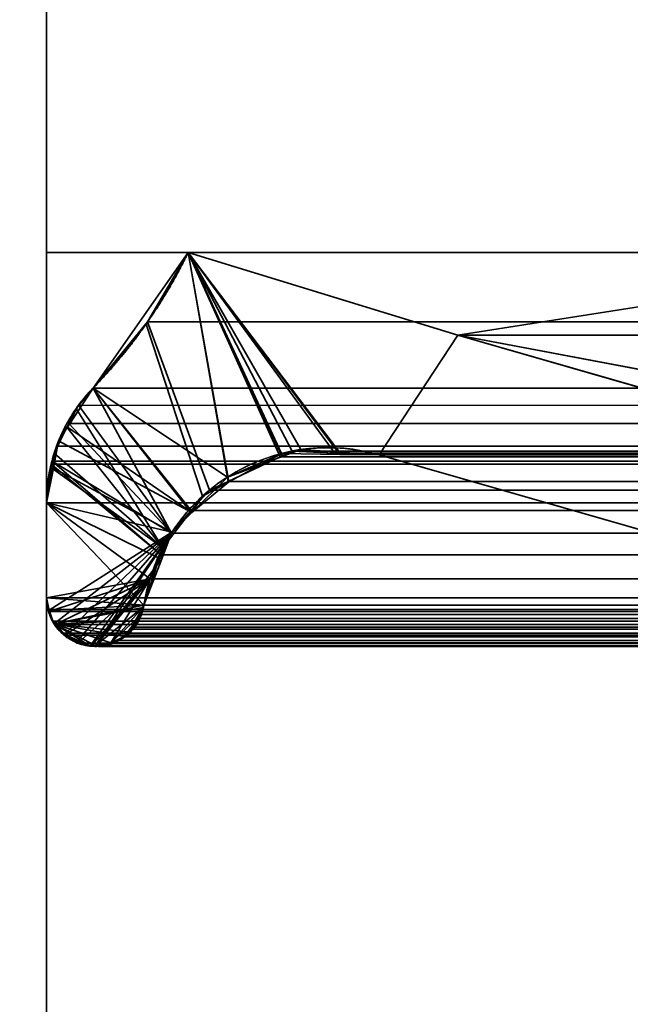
# Model space of a CAD drawing. Header units: millimetres. Extents: x -490 to 6690, y -115 to 132.
# Tile 688 of 1031: x 4036.89 to 4039.49, y 0.79 to 4.99. Entities that reach past the tile are written whole.
import ezdxf

# ---------------------------------------------------------------- set-up
doc = ezdxf.new("R2010")
doc.units = ezdxf.units.MM
doc.layers.add('152', color=7, linetype='Continuous', true_color=0xffffff)

# ---------------------------------------------------------------- blocks, each defined once
blk = doc.blocks.new('UG_SURFACE_260')
at = {"layer": '152', "color": 7, "linetype": 'Continuous', "lineweight": 35}
for points in [[(4036.7498, -22, -8), (4036.7498, 16, -8), (4037.0002, 16, -8), (4037.0002, -22, -8)], [(4037.0002, -22, 2020), (4037.0002, 16, 2020), (4036.7498, 16, 2020.2501), (4036.7498, -22, 2020.2501)], [(4037.0002, 16, 2020), (4037.0002, -22, 2020), (4037.0002, -22, -8), (4037.0002, 16, -8)]]:
    blk.add_3dface(points, dxfattribs=at)
blk = doc.blocks.new('UG_SURFACE_264')
at = {"layer": '152', "color": 14, "linetype": 'Continuous', "lineweight": 35}
for points in [[(4967.2999, -10, 2024.3001), (4967.2999, 19, 2024.3001), (4032.7001, 19, 2024.3001), (4032.7001, -10, 2024.3001)], [(4963.2502, 16.25, 2020.2501), (4963.2502, -22, 2020.2501), (4036.7498, -22, 2020.2501), (4036.7498, 16.25, 2020.2501)]]:
    blk.add_3dface(points, dxfattribs=at)
blk = doc.blocks.new('UG_SURFACE_265')
at = {"layer": '152', "color": 7, "linetype": 'Continuous', "lineweight": 35}
for points in [[(4036.7498, 16, 2020.2501), (4036.7498, -22, 2020.2501), (4963.2502, -22, 2020.2501), (4963.2502, 16, 2020.2501)], [(4036.7498, -22, 2020.2501), (4036.7498, 16, 2020.2501), (4037.0002, 16, 2020), (4037.0002, -22, 2020)], [(4962.9998, 16, 2020), (4962.9998, -22, 2020), (4037.0002, -22, 2020), (4037.0002, 16, 2020)]]:
    blk.add_3dface(points, dxfattribs=at)
blk = doc.blocks.new('UG_SURFACE_272')
at = {"layer": '152', "color": 46, "linetype": 'Continuous', "lineweight": 35}
for points in [[(4037.4241, 3.6946, 2019.5761), (4037.6034, 4, -8), (4037.1981, 3.4215, -8)], [(4037.1981, 3.4215, -8), (4037.6034, 4, -8), (4037.7717, 3.0426, -8)], [(4037.4241, 3.6946, 2019.5761), (4037.6034, 4, 2019.3963), (4037.6034, 4, -8)], [(4037.6034, 4, 2019.3963), (4037.4241, 3.6946, 2019.5761), (4037.6644, 2.9606, 2019.3355), (4037.7774, 3.0214, 2019.2227)], [(4037.6034, 4, 2019.3963), (4040.9999, 4, 2016), (4040.9999, 4, -8), (4037.6034, 4, -8)], [(4037.6034, 4, -8), (4038.753, 3.6468, -8), (4038.4178, 3.1368, -8), (4038.2495, 3.1481, -8)], [(4037.6034, 4, -8), (4038.0845, 3.1592, -8), (4038.0049, 3.1295, -8)], [(4038.2495, 3.1481, -8), (4038.0845, 3.1592, -8), (4037.6034, 4, -8)], [(4038.0049, 3.1295, -8), (4037.7717, 3.0426, -8), (4037.6034, 4, -8)], [(4038.753, 3.6468, -8), (4037.6034, 4, -8), (4040.9999, 4, -8)], [(4037.6034, 4, 2019.3963), (4038.0015, 3.1426, 2018.9984), (4038.2504, 3.1391, 2018.7497)], [(4038.2504, 3.1391, 2018.7497), (4038.4178, 3.1368, 2018.5823), (4038.753, 3.6468, 2018.2469), (4037.6034, 4, 2019.3963)], [(4037.7774, 3.0214, 2019.2227), (4038.0001, 3.1419, 2018.9996), (4037.6034, 4, 2019.3963)], [(4038.0001, 3.1419, 2018.9996), (4038.0015, 3.1426, 2018.9984), (4037.6034, 4, 2019.3963)], [(4040.9999, 4, 2016), (4037.6034, 4, 2019.3963), (4038.753, 3.6468, 2018.2469)], [(4040.9999, 4, -8), (4044.0707, 3.15, -8), (4041.3918, 3.15, -8), (4038.753, 3.6468, -8)], [(4038.753, 3.6468, 2018.2469), (4041.3918, 3.15, 2015.6081), (4044.0707, 3.15, 2012.9292), (4040.9999, 4, 2016)], [(4037.1981, 3.4215, -8), (4037.1981, 3.4215, 2019.8019), (4037.4241, 3.6946, 2019.5761)], [(4037.6139, 2.8944, 2019.3863), (4037.6644, 2.9606, 2019.3355), (4037.4241, 3.6946, 2019.5761), (4037.1981, 3.4215, 2019.8019)], [(4042.6483, 1.9237, -8), (4038.4178, 3.1368, -8), (4038.753, 3.6468, -8), (4042.809, 2.4839, -8)], [(4042.809, 2.4839, 2014.1912), (4038.753, 3.6468, 2018.2469), (4038.4178, 3.1368, 2018.5823), (4042.6483, 1.9237, 2014.3518)], [(4038.753, 3.6468, -8), (4041.3918, 3.15, -8), (4041.3918, 3.15, 2015.6081), (4038.753, 3.6468, 2018.2469)], [(4042.809, 2.4839, -8), (4038.753, 3.6468, -8), (4038.753, 3.6468, 2018.2469), (4042.809, 2.4839, 2014.1912)], [(4037.0893, 3.2551, -8), (4037.1265, 3.3349, 2019.8734), (4037.1981, 3.4215, 2019.8019)], [(4037.1981, 3.4215, 2019.8019), (4037.1981, 3.4215, -8), (4037.0893, 3.2551, -8)], [(4037.7717, 3.0426, -8), (4037.6196, 2.8917, -8), (4037.0893, 3.2551, -8), (4037.1981, 3.4215, -8)], [(4037.4951, 2.7402, 2019.505), (4037.6139, 2.8944, 2019.3863), (4037.1981, 3.4215, 2019.8019), (4037.1265, 3.3349, 2019.8734)], [(4037.0893, 3.2551, -8), (4037.087, 3.2547, 2019.913), (4037.1265, 3.3349, 2019.8734)], [(4037.1265, 3.3349, 2019.8734), (4037.087, 3.2547, 2019.913), (4037.4951, 2.7402, 2019.505)], [(4037.0512, 3.1966, -8), (4037.0326, 3.1439, 2019.9676), (4037.087, 3.2547, 2019.913)], [(4037.087, 3.2547, 2019.913), (4037.0326, 3.1439, 2019.9676), (4037.4951, 2.7402, 2019.505)], [(4037.087, 3.2547, 2019.913), (4037.0893, 3.2551, -8), (4037.0512, 3.1966, -8)], [(4037.0512, 3.1966, -8), (4037.0893, 3.2551, -8), (4037.6196, 2.8917, -8)], [(4037.0326, 3.1439, 2019.9676), (4037.0512, 3.1966, -8), (4037.0288, 3.08, -8)], [(4037.6196, 2.8917, -8), (4037.5342, 2.8076, -8), (4037.0288, 3.08, -8), (4037.0512, 3.1966, -8)], [(4038.0049, 3.1295, -8), (4038.0845, 3.1592, -8), (4038.0015, 3.1426, 2018.9984)], [(4038.2504, 3.1391, 2018.7497), (4038.0015, 3.1426, 2018.9984), (4038.0845, 3.1592, -8)], [(4038.0845, 3.1592, -8), (4038.2495, 3.1481, -8), (4038.2504, 3.1391, 2018.7497)], [(4037.0288, 3.08, -8), (4037.0226, 3.0804, 2019.9773), (4037.0326, 3.1439, 2019.9676)], [(4037.4951, 2.7402, 2019.505), (4037.0326, 3.1439, 2019.9676), (4037.0226, 3.0804, 2019.9773)], [(4037.7717, 3.0426, -8), (4038.0049, 3.1295, -8), (4038.0001, 3.1419, 2018.9996)], [(4038.0001, 3.1419, 2018.9996), (4037.7774, 3.0214, 2019.2227), (4037.7717, 3.0426, -8)], [(4038.0015, 3.1426, 2018.9984), (4038.0001, 3.1419, 2018.9996), (4038.0049, 3.1295, -8)], [(4038.2495, 3.1481, -8), (4038.4178, 3.1368, -8), (4038.4178, 3.1368, 2018.5823)], [(4038.4178, 3.1368, 2018.5823), (4038.2504, 3.1391, 2018.7497), (4038.2495, 3.1481, -8)], [(4038.4178, 3.1368, -8), (4042.6483, 1.9237, -8), (4042.6483, 1.9237, 2014.3518), (4038.4178, 3.1368, 2018.5823)], [(4037.0002, 2.933, -8), (4037.0002, 2.933, 2020), (4037.0226, 3.0804, 2019.9773)], [(4037.0226, 3.0804, 2019.9773), (4037.0288, 3.08, -8), (4037.0002, 2.933, -8)], [(4037.0226, 3.0804, 2019.9773), (4037.0002, 2.933, 2020), (4037.4804, 2.6958, 2019.5196), (4037.4951, 2.7402, 2019.505)], [(4037.0002, 2.933, -8), (4037.0288, 3.08, -8), (4037.5342, 2.8076, -8)], [(4037.6196, 2.8917, -8), (4037.7717, 3.0426, -8), (4037.7774, 3.0214, 2019.2227)], [(4037.7774, 3.0214, 2019.2227), (4037.6644, 2.9606, 2019.3355), (4037.6196, 2.8917, -8)], [(4037.6644, 2.9606, 2019.3355), (4037.6139, 2.8944, 2019.3863), (4037.6196, 2.8917, -8)], [(4037.0002, 2.933, -8), (4037.0002, 2.5278, -8), (4037.0002, 2.5278, 2020), (4037.0002, 2.933, 2020)], [(4037.5342, 2.8076, -8), (4037.0116, 2.4742, -8), (4037.0002, 2.5278, -8), (4037.0002, 2.933, -8)], [(4037.415, 2.4958, 2019.5851), (4037.0002, 2.933, 2020), (4037.0002, 2.5278, 2020)], [(4037.0002, 2.933, 2020), (4037.415, 2.4958, 2019.5851), (4037.4804, 2.6958, 2019.5196)], [(4037.6139, 2.8944, 2019.3863), (4037.4951, 2.7402, 2019.505), (4037.5342, 2.8076, -8)], [(4037.5342, 2.8076, -8), (4037.6196, 2.8917, -8), (4037.6139, 2.8944, 2019.3863)], [(4037.5342, 2.8076, -8), (4037.0355, 2.4189, -8), (4037.0188, 2.4414, -8), (4037.0116, 2.4742, -8)], [(4037.5342, 2.8076, -8), (4037.0731, 2.3696, -8), (4037.0717, 2.3705, -8), (4037.0355, 2.4189, -8)], [(4037.128, 2.3393, -8), (4037.0731, 2.3696, -8), (4037.5342, 2.8076, -8)], [(4037.5342, 2.8076, -8), (4037.1881, 2.3248, -8), (4037.149, 2.3278, -8), (4037.128, 2.3393, -8)], [(4037.5342, 2.8076, -8), (4037.2076, 2.3233, -8), (4037.1881, 2.3248, -8)], [(4037.2076, 2.3233, -8), (4037.5342, 2.8076, -8), (4037.4908, 2.6934, -8)], [(4037.4908, 2.6934, -8), (4037.5342, 2.8076, -8), (4037.4951, 2.7402, 2019.505)], [(4037.4951, 2.7402, 2019.505), (4037.4804, 2.6958, 2019.5196), (4037.4908, 2.6934, -8)], [(4037.2076, 2.3233, -8), (4037.4908, 2.6934, -8), (4037.415, 2.4958, -8), (4037.4107, 2.4854, -8)], [(4037.415, 2.4958, -8), (4037.4908, 2.6934, -8), (4037.4804, 2.6958, 2019.5196)], [(4037.4804, 2.6958, 2019.5196), (4037.415, 2.4958, 2019.5851), (4037.415, 2.4958, -8)], [(4037.0002, 2.5278, -8), (4037.0116, 2.4742, -8), (4037.0083, 2.474, 2019.9919)], [(4037.0083, 2.474, 2019.9919), (4037.0054, 2.4808, 2019.9947), (4037.0002, 2.5278, -8)], [(4037.0054, 2.4808, 2019.9947), (4037.0002, 2.5278, 2020), (4037.0002, 2.5278, -8)], [(4037.0002, 2.5278, 2020), (4037.0054, 2.4808, 2019.9947), (4037.0083, 2.474, 2019.9919), (4037.415, 2.4958, 2019.5851)], [(4037.415, 2.4958, 2019.5851), (4037.0083, 2.474, 2019.9919), (4037.0302, 2.4196, 2019.9697), (4037.0326, 2.4171, 2019.9676)], [(4037.4117, 2.4855, 2019.5885), (4037.415, 2.4958, 2019.5851), (4037.0326, 2.4171, 2019.9676)], [(4037.3936, 2.4312, 2019.6064), (4037.394, 2.432, 2019.6059), (4037.4117, 2.4855, 2019.5885), (4037.0326, 2.4171, 2019.9676)], [(4037.2725, 2.334, -8), (4037.2372, 2.321, -8), (4037.2076, 2.3233, -8), (4037.4107, 2.4854, -8)], [(4037.3526, 2.383, -8), (4037.3302, 2.3613, -8), (4037.2725, 2.334, -8), (4037.4107, 2.4854, -8)], [(4037.4107, 2.4854, -8), (4037.3907, 2.4323, -8), (4037.3831, 2.4133, -8), (4037.3526, 2.383, -8)], [(4037.3907, 2.4323, -8), (4037.4107, 2.4854, -8), (4037.4117, 2.4855, 2019.5885)], [(4037.4117, 2.4855, 2019.5885), (4037.394, 2.432, 2019.6059), (4037.3907, 2.4323, -8)], [(4037.4107, 2.4854, -8), (4037.415, 2.4958, -8), (4037.415, 2.4958, 2019.5851)], [(4037.415, 2.4958, 2019.5851), (4037.4117, 2.4855, 2019.5885), (4037.4107, 2.4854, -8)], [(4037.0302, 2.4196, 2019.9697), (4037.0083, 2.474, 2019.9919), (4037.0116, 2.4742, -8)], [(4037.0116, 2.4742, -8), (4037.0188, 2.4414, -8), (4037.0302, 2.4196, 2019.9697)], [(4037.0188, 2.4414, -8), (4037.0355, 2.4189, -8), (4037.0326, 2.4171, 2019.9676)], [(4037.0326, 2.4171, 2019.9676), (4037.0302, 2.4196, 2019.9697), (4037.0188, 2.4414, -8)], [(4037.0326, 2.4171, 2019.9676), (4037.3549, 2.3805, 2019.645), (4037.3936, 2.4312, 2019.6064)], [(4037.0746, 2.3719, 2019.9256), (4037.0326, 2.4171, 2019.9676), (4037.0355, 2.4189, -8)], [(4037.0326, 2.4171, 2019.9676), (4037.1876, 2.3212, 2019.8123), (4037.2071, 2.3243, 2019.793)], [(4037.0326, 2.4171, 2019.9676), (4037.3311, 2.3618, 2019.6686), (4037.3507, 2.3749, 2019.6493), (4037.3549, 2.3805, 2019.645)], [(4037.2071, 2.3243, 2019.793), (4037.2739, 2.3348, 2019.7263), (4037.0326, 2.4171, 2019.9676)], [(4037.2739, 2.3348, 2019.7263), (4037.2963, 2.3384, 2019.7036), (4037.3311, 2.3618, 2019.6686), (4037.0326, 2.4171, 2019.9676)], [(4037.1876, 2.3212, 2019.8123), (4037.0326, 2.4171, 2019.9676), (4037.0746, 2.3719, 2019.9256)], [(4037.0355, 2.4189, -8), (4037.0717, 2.3705, -8), (4037.0746, 2.3719, 2019.9256)], [(4037.3526, 2.383, -8), (4037.3831, 2.4133, -8), (4037.3936, 2.4312, 2019.6064)], [(4037.3936, 2.4312, 2019.6064), (4037.3549, 2.3805, 2019.645), (4037.3526, 2.383, -8)], [(4037.3831, 2.4133, -8), (4037.3907, 2.4323, -8), (4037.3936, 2.4312, 2019.6064)], [(4037.394, 2.432, 2019.6059), (4037.3936, 2.4312, 2019.6064), (4037.3907, 2.4323, -8)], [(4037.0717, 2.3705, -8), (4037.0731, 2.3696, -8), (4037.0746, 2.3719, 2019.9256)], [(4037.087, 2.3581, 2019.913), (4037.0746, 2.3719, 2019.9256), (4037.0731, 2.3696, -8)], [(4037.0731, 2.3696, -8), (4037.128, 2.3393, -8), (4037.1275, 2.3424, 2019.8724)], [(4037.1275, 2.3424, 2019.8724), (4037.087, 2.3581, 2019.913), (4037.0731, 2.3696, -8)], [(4037.0746, 2.3719, 2019.9256), (4037.087, 2.3581, 2019.913), (4037.1275, 2.3424, 2019.8724)], [(4037.1275, 2.3424, 2019.8724), (4037.1838, 2.3206, 2019.8164), (4037.1876, 2.3212, 2019.8123), (4037.0746, 2.3719, 2019.9256)], [(4037.2725, 2.334, -8), (4037.3201, 2.3513, -8), (4037.3311, 2.3618, 2019.6686)], [(4037.3311, 2.3618, 2019.6686), (4037.2963, 2.3384, 2019.7036), (4037.2725, 2.334, -8)], [(4037.3302, 2.3613, -8), (4037.3201, 2.3513, -8), (4037.2725, 2.334, -8)], [(4037.3201, 2.3513, -8), (4037.3302, 2.3613, -8), (4037.3311, 2.3618, 2019.6686)], [(4037.3302, 2.3613, -8), (4037.3526, 2.383, -8), (4037.3549, 2.3805, 2019.645)], [(4037.3549, 2.3805, 2019.645), (4037.3507, 2.3749, 2019.6493), (4037.3302, 2.3613, -8)], [(4037.3507, 2.3749, 2019.6493), (4037.3311, 2.3618, 2019.6686), (4037.3302, 2.3613, -8)], [(4037.1275, 2.3424, 2019.8724), (4037.128, 2.3393, -8), (4037.149, 2.3278, -8)], [(4037.1838, 2.3206, 2019.8164), (4037.1275, 2.3424, 2019.8724), (4037.149, 2.3278, -8)], [(4037.149, 2.3278, -8), (4037.1881, 2.3248, -8), (4037.1876, 2.3212, 2019.8123)], [(4037.1876, 2.3212, 2019.8123), (4037.1838, 2.3206, 2019.8164), (4037.149, 2.3278, -8)], [(4037.2071, 2.3243, 2019.793), (4037.1876, 2.3212, 2019.8123), (4037.1881, 2.3248, -8)], [(4037.1881, 2.3248, -8), (4037.2076, 2.3233, -8), (4037.2071, 2.3243, 2019.793)], [(4037.2739, 2.3348, 2019.7263), (4037.2071, 2.3243, 2019.793), (4037.2372, 2.321, -8)], [(4037.2071, 2.3243, 2019.793), (4037.2076, 2.3233, -8), (4037.2372, 2.321, -8)], [(4037.2372, 2.321, -8), (4037.2725, 2.334, -8), (4037.2739, 2.3348, 2019.7263)], [(4037.2963, 2.3384, 2019.7036), (4037.2739, 2.3348, 2019.7263), (4037.2725, 2.334, -8)], [(4042.6621, 1.3457, -8), (4037.3831, -0.45, -8), (4037.3831, -0.45, 2019.6168), (4042.6621, 1.3457, 2014.3378)], [(4037.3831, -0.45, -8), (4042.6621, 1.3457, -8), (4038.4307, -0.5259, -8)], [(4042.6621, 1.3457, 2014.3378), (4037.3831, -0.45, 2019.6168), (4038.5032, -0.4967, 2018.4968), (4039.5751, -0.273, 2017.4251)], [(4038.4822, -0.5051, -8), (4038.4307, -0.5259, -8), (4042.6621, 1.3457, -8)], [(4042.6621, 1.3457, -8), (4038.5032, -0.4967, -8), (4038.4822, -0.5051, -8)], [(4042.6621, 1.3457, -8), (4043.1685, 0.9846, -8), (4038.5032, -0.4967, -8)], [(4040.6246, 0.0371, -8), (4038.5032, -0.4967, -8), (4043.1685, 0.9846, -8), (4043.0856, 0.935, -8)]]:
    blk.add_3dface(points, dxfattribs=at)
blk = doc.blocks.new('UG_SURFACE_273')
at = {"layer": '152', "color": 46, "linetype": 'Continuous', "lineweight": 35}
for points in [[(4962.594, 3.6691, 2019.5942), (4037.6034, 4, 2019.3963), (4037.4303, 3.7039, 2019.5696)], [(4037.7741, 3.0239, 2019.2258), (4037.694, 2.986, 2019.3059), (4037.4303, 3.7039, 2019.5696), (4037.6034, 4, 2019.3963)], [(4962.594, 3.6691, 2019.5942), (4962.3966, 4, 2019.3963), (4037.6034, 4, 2019.3963)], [(4962.3966, 4, 2019.3963), (4959.0001, 4, 2016), (4040.9999, 4, 2016), (4037.6034, 4, 2019.3963)], [(4037.6034, 4, 2019.3963), (4038.753, 3.6468, 2018.2469), (4038.4178, 3.1368, 2018.5823), (4038.2285, 3.1449, 2018.7714)], [(4037.6034, 4, 2019.3963), (4037.9963, 3.129, 2019.0034), (4037.7741, 3.0239, 2019.2258)], [(4037.6034, 4, 2019.3963), (4038.0468, 3.1528, 2018.9531), (4037.9963, 3.129, 2019.0034)], [(4038.753, 3.6468, 2018.2469), (4037.6034, 4, 2019.3963), (4040.9999, 4, 2016)], [(4038.2285, 3.1449, 2018.7714), (4038.0468, 3.1528, 2018.9531), (4037.6034, 4, 2019.3963)], [(4040.9999, 4, 2016), (4044.0707, 3.15, 2012.9292), (4041.3918, 3.15, 2015.6081), (4038.753, 3.6468, 2018.2469)], [(4037.4303, 3.7039, 2019.5696), (4037.1981, 3.4215, 2019.8019), (4962.8019, 3.4215, 2019.8019)], [(4037.1981, 3.4215, 2019.8019), (4037.4303, 3.7039, 2019.5696), (4037.694, 2.986, 2019.3059), (4037.6167, 2.8994, 2019.383)], [(4037.4303, 3.7039, 2019.5696), (4962.8019, 3.4215, 2019.8019), (4962.594, 3.6691, 2019.5942)], [(4042.6483, 1.9237, 2014.3518), (4038.4178, 3.1368, 2018.5823), (4038.753, 3.6468, 2018.2469), (4042.809, 2.4839, 2014.1912)], [(4042.809, 2.4839, 2014.1912), (4038.753, 3.6468, 2018.2469), (4961.247, 3.6468, 2018.2469), (4957.191, 2.4839, 2014.1912)], [(4038.753, 3.6468, 2018.2469), (4041.3918, 3.15, 2015.6081), (4958.6082, 3.15, 2015.6081), (4961.247, 3.6468, 2018.2469)], [(4037.1981, 3.4215, 2019.8019), (4037.1361, 3.3483, 2019.8638), (4962.9073, 3.2735, 2019.9072)], [(4037.5319, 2.8036, 2019.4681), (4037.1361, 3.3483, 2019.8638), (4037.1981, 3.4215, 2019.8019)], [(4962.9073, 3.2735, 2019.9072), (4962.8019, 3.4215, 2019.8019), (4037.1981, 3.4215, 2019.8019)], [(4037.6167, 2.8994, 2019.383), (4037.5319, 2.8036, 2019.4681), (4037.1981, 3.4215, 2019.8019)], [(4037.1361, 3.3483, 2019.8638), (4037.0951, 3.2714, 2019.9051), (4962.9073, 3.2735, 2019.9072)], [(4037.0951, 3.2714, 2019.9051), (4037.1361, 3.3483, 2019.8638), (4037.5319, 2.8036, 2019.4681)], [(4037.5319, 2.8036, 2019.4681), (4037.0235, 3.1107, 2019.9764), (4037.0426, 3.1743, 2019.9571), (4037.0951, 3.2714, 2019.9051)], [(4037.0426, 3.1743, 2019.9571), (4962.9245, 3.2492, 2019.9246), (4962.9073, 3.2735, 2019.9072)], [(4962.9073, 3.2735, 2019.9072), (4037.0951, 3.2714, 2019.9051), (4037.0426, 3.1743, 2019.9571)], [(4037.0426, 3.1743, 2019.9571), (4962.976, 3.1102, 2019.9759), (4962.9245, 3.2492, 2019.9246)], [(4037.0426, 3.1743, 2019.9571), (4037.0235, 3.1107, 2019.9764), (4962.976, 3.1102, 2019.9759)], [(4961.9532, 3.1528, 2018.9531), (4037.9963, 3.129, 2019.0034), (4038.0468, 3.1528, 2018.9531)], [(4961.9532, 3.1528, 2018.9531), (4962.0037, 3.129, 2019.0034), (4037.9963, 3.129, 2019.0034)], [(4038.0468, 3.1528, 2018.9531), (4038.2285, 3.1449, 2018.7714), (4961.7715, 3.1449, 2018.7714), (4961.9532, 3.1528, 2018.9531)], [(4962.976, 3.1102, 2019.9759), (4037.0235, 3.1107, 2019.9764), (4037.0197, 3.0974, 2019.9804)], [(4037.0197, 3.0974, 2019.9804), (4037.0235, 3.1107, 2019.9764), (4037.4885, 2.7104, 2019.5117)], [(4037.0197, 3.0974, 2019.9804), (4962.9798, 3.0997, 2019.98), (4962.976, 3.1102, 2019.9759)], [(4037.0235, 3.1107, 2019.9764), (4037.5319, 2.8036, 2019.4681), (4037.4885, 2.7104, 2019.5117)], [(4037.9963, 3.129, 2019.0034), (4962.0037, 3.129, 2019.0034), (4962.2259, 3.0239, 2019.2258), (4037.7741, 3.0239, 2019.2258)], [(4038.4178, 3.1368, 2018.5823), (4961.5822, 3.1368, 2018.5823), (4961.7715, 3.1449, 2018.7714), (4038.2285, 3.1449, 2018.7714)], [(4038.4178, 3.1368, 2018.5823), (4042.6483, 1.9237, 2014.3518), (4957.3517, 1.9237, 2014.3518), (4961.5822, 3.1368, 2018.5823)], [(4037.0197, 3.0974, 2019.9804), (4037.0002, 2.933, 2020), (4962.9998, 2.933, 2020)], [(4037.4885, 2.7104, 2019.5117), (4037.4413, 2.6087, 2019.5589), (4037.0002, 2.933, 2020), (4037.0197, 3.0974, 2019.9804)], [(4037.0197, 3.0974, 2019.9804), (4962.9998, 2.933, 2020), (4962.9798, 3.0997, 2019.98)], [(4037.694, 2.986, 2019.3059), (4037.7741, 3.0239, 2019.2258), (4962.2259, 3.0239, 2019.2258), (4962.306, 2.986, 2019.3059)], [(4962.306, 2.986, 2019.3059), (4037.6167, 2.8994, 2019.383), (4037.694, 2.986, 2019.3059)], [(4962.306, 2.986, 2019.3059), (4962.3833, 2.8994, 2019.383), (4037.6167, 2.8994, 2019.383)], [(4037.0002, 2.933, 2020), (4037.0002, 2.5278, 2020), (4962.9998, 2.5278, 2020), (4962.9998, 2.933, 2020)], [(4037.0002, 2.5278, 2020), (4037.0002, 2.933, 2020), (4037.4413, 2.6087, 2019.5589)], [(4037.5319, 2.8036, 2019.4681), (4037.6167, 2.8994, 2019.383), (4962.3833, 2.8994, 2019.383), (4962.4681, 2.8036, 2019.4681)], [(4962.5115, 2.7104, 2019.5117), (4037.4885, 2.7104, 2019.5117), (4037.5319, 2.8036, 2019.4681)], [(4962.4681, 2.8036, 2019.4681), (4962.5115, 2.7104, 2019.5117), (4037.5319, 2.8036, 2019.4681)], [(4037.4413, 2.6087, 2019.5589), (4037.4885, 2.7104, 2019.5117), (4962.5115, 2.7104, 2019.5117), (4962.5587, 2.6087, 2019.5589)], [(4037.4413, 2.6087, 2019.5589), (4037.0097, 2.4684, 2019.9902), (4037.0059, 2.478, 2019.994), (4037.0002, 2.5278, 2020)], [(4037.0359, 2.4141, 2019.9642), (4037.0259, 2.4272, 2019.9742), (4037.0097, 2.4684, 2019.9902), (4037.4413, 2.6087, 2019.5589)], [(4037.4413, 2.6087, 2019.5589), (4037.0784, 2.3678, 2019.9215), (4037.0646, 2.3771, 2019.9356), (4037.0359, 2.4141, 2019.9642)], [(4037.4413, 2.6087, 2019.5589), (4037.1327, 2.334, 2019.8674), (4037.1304, 2.3343, 2019.8696), (4037.0784, 2.3678, 2019.9215)], [(4037.1914, 2.3244, 2019.8083), (4037.1327, 2.334, 2019.8674), (4037.4413, 2.6087, 2019.5589)], [(4037.4413, 2.6087, 2019.5589), (4037.2086, 2.3216, 2019.7914), (4037.1914, 2.3244, 2019.8083)], [(4037.2744, 2.335, 2019.7256), (4037.2214, 2.3195, 2019.7783), (4037.2086, 2.3216, 2019.7914), (4037.4413, 2.6087, 2019.5589)], [(4037.2744, 2.335, 2019.7256), (4037.4413, 2.6087, 2019.5589), (4037.415, 2.4958, 2019.5851), (4037.4031, 2.4565, 2019.5971)], [(4962.5587, 2.6087, 2019.5589), (4037.415, 2.4958, 2019.5851), (4037.4413, 2.6087, 2019.5589)], [(4962.5587, 2.6087, 2019.5589), (4962.585, 2.4958, 2019.5851), (4037.415, 2.4958, 2019.5851)], [(4962.9998, 2.5278, 2020), (4037.0002, 2.5278, 2020), (4037.0059, 2.478, 2019.994)], [(4962.9941, 2.478, 2019.994), (4962.9998, 2.5278, 2020), (4037.0059, 2.478, 2019.994)], [(4037.0059, 2.478, 2019.994), (4037.0097, 2.4684, 2019.9902), (4962.9903, 2.4684, 2019.9902), (4962.9941, 2.478, 2019.994)], [(4962.585, 2.4958, 2019.5851), (4962.5969, 2.4565, 2019.5971), (4037.4031, 2.4565, 2019.5971), (4037.415, 2.4958, 2019.5851)], [(4962.9741, 2.4272, 2019.9742), (4037.0097, 2.4684, 2019.9902), (4037.0259, 2.4272, 2019.9742)], [(4962.9741, 2.4272, 2019.9742), (4962.9903, 2.4684, 2019.9902), (4037.0097, 2.4684, 2019.9902)], [(4037.3287, 2.3608, 2019.6712), (4037.3101, 2.3454, 2019.6898), (4037.2744, 2.335, 2019.7256), (4037.4031, 2.4565, 2019.5971)], [(4037.3287, 2.3608, 2019.6712), (4037.4031, 2.4565, 2019.5971), (4037.3974, 2.439, 2019.6023), (4037.374, 2.402, 2019.6261)], [(4962.6026, 2.439, 2019.6023), (4037.374, 2.402, 2019.6261), (4037.3974, 2.439, 2019.6023)], [(4962.6026, 2.439, 2019.6023), (4962.626, 2.402, 2019.6261), (4037.374, 2.402, 2019.6261)], [(4037.3974, 2.439, 2019.6023), (4962.5969, 2.4565, 2019.5971), (4962.6026, 2.439, 2019.6023)], [(4037.3974, 2.439, 2019.6023), (4037.4031, 2.4565, 2019.5971), (4962.5969, 2.4565, 2019.5971)], [(4037.0259, 2.4272, 2019.9742), (4037.0359, 2.4141, 2019.9642), (4962.9641, 2.4141, 2019.9642), (4962.9741, 2.4272, 2019.9742)], [(4962.9641, 2.4141, 2019.9642), (4037.0359, 2.4141, 2019.9642), (4037.0646, 2.3771, 2019.9356)], [(4962.9354, 2.3771, 2019.9356), (4962.9641, 2.4141, 2019.9642), (4037.0646, 2.3771, 2019.9356)], [(4037.374, 2.402, 2019.6261), (4037.3683, 2.3936, 2019.6314), (4037.3287, 2.3608, 2019.6712)], [(4962.6317, 2.3936, 2019.6314), (4037.3287, 2.3608, 2019.6712), (4037.3683, 2.3936, 2019.6314)], [(4962.6317, 2.3936, 2019.6314), (4962.6713, 2.3608, 2019.6712), (4037.3287, 2.3608, 2019.6712)], [(4037.3683, 2.3936, 2019.6314), (4962.626, 2.402, 2019.6261), (4962.6317, 2.3936, 2019.6314)], [(4037.3683, 2.3936, 2019.6314), (4037.374, 2.402, 2019.6261), (4962.626, 2.402, 2019.6261)], [(4037.0646, 2.3771, 2019.9356), (4037.0784, 2.3678, 2019.9215), (4962.9216, 2.3678, 2019.9215), (4962.9354, 2.3771, 2019.9356)], [(4962.8696, 2.3343, 2019.8696), (4037.0784, 2.3678, 2019.9215), (4037.1304, 2.3343, 2019.8696)], [(4962.8696, 2.3343, 2019.8696), (4962.9216, 2.3678, 2019.9215), (4037.0784, 2.3678, 2019.9215)], [(4037.3101, 2.3454, 2019.6898), (4962.6713, 2.3608, 2019.6712), (4962.6899, 2.3454, 2019.6898)], [(4037.3101, 2.3454, 2019.6898), (4037.3287, 2.3608, 2019.6712), (4962.6713, 2.3608, 2019.6712)], [(4037.1304, 2.3343, 2019.8696), (4037.1327, 2.334, 2019.8674), (4962.8673, 2.334, 2019.8674), (4962.8696, 2.3343, 2019.8696)], [(4037.1914, 2.3244, 2019.8083), (4962.8086, 2.3244, 2019.8083), (4962.8673, 2.334, 2019.8674), (4037.1327, 2.334, 2019.8674)], [(4037.2086, 2.3216, 2019.7914), (4962.7914, 2.3216, 2019.7914), (4962.8086, 2.3244, 2019.8083), (4037.1914, 2.3244, 2019.8083)], [(4962.7786, 2.3195, 2019.7783), (4037.2086, 2.3216, 2019.7914), (4037.2214, 2.3195, 2019.7783)], [(4962.7786, 2.3195, 2019.7783), (4962.7914, 2.3216, 2019.7914), (4037.2086, 2.3216, 2019.7914)], [(4037.2214, 2.3195, 2019.7783), (4962.7256, 2.335, 2019.7256), (4962.7786, 2.3195, 2019.7783)], [(4037.2214, 2.3195, 2019.7783), (4037.2744, 2.335, 2019.7256), (4962.7256, 2.335, 2019.7256)], [(4962.6899, 2.3454, 2019.6898), (4037.2744, 2.335, 2019.7256), (4037.3101, 2.3454, 2019.6898)], [(4962.6899, 2.3454, 2019.6898), (4962.7256, 2.335, 2019.7256), (4037.2744, 2.335, 2019.7256)], [(4042.6621, 1.3457, 2014.3378), (4037.3831, -0.45, 2019.6168), (4962.6169, -0.45, 2019.6168), (4957.3379, 1.3457, 2014.3378)], [(4039.5594, -0.2768, 2017.4406), (4038.5032, -0.4967, 2018.4968), (4037.3831, -0.45, 2019.6168), (4042.6621, 1.3457, 2014.3378)]]:
    blk.add_3dface(points, dxfattribs=at)
blk = doc.blocks.new('UG_SURFACE_288')
at = {"layer": '152', "color": 254, "linetype": 'Continuous', "lineweight": 35}
for points in [[(4048.7499, 4, 2008.25), (4048.7499, 111.75, 2008.25), (4037.0002, 111.75, 2020), (4037.0002, 86, 2020)], [(4048.7499, 4, 2008.25), (4037.0002, 86, 2020), (4045.0001, 12, 2012.0001)], [(4037.0002, 4, 2020), (4037.0002, 21, 2020), (4037.0002, 21, -8), (4037.0002, 4, -8)], [(4037.0002, 21, 2020), (4037.0002, 4, 2020), (4040.9999, 4, 2016), (4040.9999, 12, 2016)], [(4040.9999, 12, -8), (4040.9999, 4, -8), (4037.0002, 4, -8), (4037.0002, 21, -8)], [(4040.9999, 4, 2016), (4037.0002, 4, 2020), (4037.0002, 4, -8), (4040.9999, 4, -8)]]:
    blk.add_3dface(points, dxfattribs=at)
blk = doc.blocks.new('UG_SURFACE_291')
at = {"layer": '152', "color": 254, "linetype": 'Continuous', "lineweight": 35}
for points in [[(4973.2499, 111.75, 2030.2501), (4026.7501, 111.75, 2030.2501), (4026.7501, -10, 2030.2501), (4973.2499, -10, 2030.2501)], [(4037.0002, 86, 2020), (4037.0002, 111.75, 2020), (4048.7499, 111.75, 2008.25), (4048.7499, 4, 2008.25)], [(4045.0001, 12, 2012.0001), (4037.0002, 86, 2020), (4048.7499, 4, 2008.25)], [(4967.5002, 21, 2024.4999), (4967.5002, -8, 2024.4999), (4032.4998, -8, 2024.4999), (4032.4998, 21, 2024.4999)], [(4962.9998, 4, 2020), (4962.9998, 21, 2020), (4037.0002, 21, 2020), (4037.0002, 4, 2020)], [(4040.9999, 12, 2016), (4040.9999, 4, 2016), (4037.0002, 4, 2020), (4037.0002, 21, 2020)], [(4962.9998, 4, 2020), (4037.0002, 4, 2020), (4040.9999, 4, 2016), (4959.0001, 4, 2016)]]:
    blk.add_3dface(points, dxfattribs=at)
blk = doc.blocks.new('UG_SURFACE_312')
at = {"layer": '152', "color": 252, "linetype": 'Continuous', "lineweight": 35}
for points in [[(5139.9999, -6.2, 2201.9999), (5139.9999, 113.2, 2201.9999), (3859.9999, 113.2, 2201.9999), (3859.9999, -6.2, 2201.9999)], [(4010.0002, -6.2, 2052), (4010.0002, 113.2, 2052), (4989.9998, 113.2, 2052), (4989.9998, -6.2, 2052)]]:
    blk.add_3dface(points, dxfattribs=at)

msp = doc.modelspace()

# ---------------------------------------------------------------- linework, layer by layer
at = {"layer": '152', "color": 253, "linetype": 'Continuous', "lineweight": -3}
for p, q in [((4037, 4, 2020), (4037, 21, 2020)), ((4037, 4, -8), (4037, 21, -8)), ((4037, 4, 2020), (4037, 21, 2020)), ((4037, 16, 2020), (4037, -22, 2020)), ((4037, 16, -8), (4037, -22, -8)), ((4037, 16, 2020), (4037, -22, 2020)), ((4041, 4, 2016), (4037, 4, 2020)), ((4037, 4, 2020), (4037, 4, -8)), ((4037, 4, 2020), (4041, 4, 2016)), ((4963, 4, 2020), (4037, 4, 2020)), ((4041, 4, -8), (4037, 4, -8)), ((4041, 4, 2016), (4037.6036, 4, 2019.3964)), ((4037.6036, 4, 2019.3964), (4037.6036, 4, -8)), ((4041, 4, -8), (4037.6036, 4, -8)), ((4037.6036, 4, 2019.3964), (4041, 4, 2016)), ((4962.3964, 4, 2019.3964), (4037.6036, 4, 2019.3964)), ((4041.3919, 3.15, 2015.6081), (4038.7531, 3.6468, 2018.2469)), ((4038.7531, 3.6468, -8), (4041.3919, 3.15, -8)), ((4041.3919, 3.15, 2015.6081), (4038.7531, 3.6468, 2018.2469)), ((4038.7531, 3.6468, 2018.2469), (4042.8088, 2.4839, 2014.1912)), ((4038.7531, 3.6468, -8), (4038.7531, 3.6468, 2018.2469)), ((4038.7531, 3.6468, 2018.2469), (4961.2469, 3.6468, 2018.2469)), ((4038.7531, 3.6468, 2018.2469), (4042.8088, 2.4839, 2014.1912)), ((4042.8088, 2.4839, -8), (4038.7531, 3.6468, -8)), ((4962.8018, 3.4215, 2019.8018), (4037.1982, 3.4215, 2019.8018)), ((4037.1982, 3.4215, 2019.8018), (4037.1982, 3.4215, -8)), ((4038.4177, 3.1368, 2018.5823), (4042.6482, 1.9237, 2014.3518)), ((4961.5823, 3.1368, 2018.5823), (4038.4177, 3.1368, 2018.5823)), ((4038.4177, 3.1368, -8), (4042.6482, 1.9237, -8)), ((4038.4177, 3.1368, 2018.5823), (4038.4177, 3.1368, -8)), ((4038.4177, 3.1368, 2018.5823), (4042.6482, 1.9237, 2014.3518)), ((4037, 2.933, 2020), (4037, 2.933, -8)), ((4037, 2.5278, 2020), (4037, 2.933, 2020)), ((4037, 2.933, -8), (4037, 2.5278, -8)), ((4037, 2.933, 2020), (4037, 2.5278, 2020)), ((4963, 2.933, 2020), (4037, 2.933, 2020)), ((4037, 2.5278, 2020), (4037, 2.5278, -8)), ((4963, 2.5278, 2020), (4037, 2.5278, 2020)), ((4962.5851, 2.4958, 2019.5851), (4037.4149, 2.4958, 2019.5851)), ((4037.4149, 2.4958, 2019.5851), (4037.4149, 2.4958, -8))]:
    msp.add_line(p, q, dxfattribs=at)
for centre, radius, start, end in [((4035.6022, 4.9713, -8), 2.2246, 315.8403, 334.1109), ((4038.199, 2.3741, -8), 0.7934, 74.0002, 171.1778)]:
    msp.add_arc(centre, radius, start, end, dxfattribs=at)
at = {"layer": '152', "color": 253, "linetype": 'Continuous', "lineweight": -3, "extrusion": (0, 0, -1)}
for centre, radius, start, end in [((-4037.7013, 2.933, 8), 0.7013, 0, 44.1597), ((-4037.2087, 2.5278, 8), 0.2087, 188.8222, 0)]:
    msp.add_arc(centre, radius, start, end, dxfattribs=at)
at = {"layer": '152', "color": 253, "linetype": 'Continuous', "lineweight": -3}
for points, knots in [([(4037.1982, 3.4215, 2019.8018), (4037.2395, 3.4641, 2019.7605), (4037.2797, 3.5089, 2019.7203), (4037.3573, 3.6029, 2019.6427), (4037.3947, 3.6523, 2019.6053), (4037.4939, 3.7953, 2019.5061), (4037.5523, 3.8944, 2019.4477), (4037.6036, 4, 2019.3964)], [0, 0, 0, 0, 0.264723, 0.264723, 0.52951, 0.52951, 1, 1, 1, 1]), ([(4037, 2.933, 2020), (4037, 2.9609, 2020), (4037.0017, 2.9889, 2019.9983), (4037.0083, 3.0439, 2019.9917), (4037.0132, 3.071, 2019.9868), (4037.0259, 3.1238, 2019.9741), (4037.0338, 3.1496, 2019.9662), (4037.0665, 3.239, 2019.9335), (4037.0991, 3.2978, 2019.9009), (4037.1556, 3.3747, 2019.8444), (4037.1764, 3.3991, 2019.8236), (4037.1982, 3.4215, 2019.8018)], [0, 0, 0, 0, 0.142718, 0.142718, 0.285375, 0.285375, 0.427926, 0.427926, 0.804938, 0.804938, 1, 1, 1, 1]), ([(4038.4177, 3.1368, 2018.5823), (4038.2195, 3.1936, 2018.7805), (4038.0129, 3.1736, 2018.9871), (4037.6406, 2.9759, 2019.3594), (4037.4587, 2.7776, 2019.5413), (4037.4149, 2.4958, 2019.5851)], [0, 0, 0, 0, 0.5, 0.5, 1, 1, 1, 1]), ([(4037.4149, 2.4958, 2019.5851), (4037.4118, 2.4756, 2019.5882), (4037.4057, 2.4562, 2019.5943), (4037.3896, 2.422, 2019.6104), (4037.3796, 2.4067, 2019.6204), (4037.3513, 2.3731, 2019.6487), (4037.3312, 2.3571, 2019.6688), (4037.2822, 2.3298, 2019.7178), (4037.2518, 2.3213, 2019.7482), (4037.1911, 2.3176, 2019.8089), (4037.1598, 2.3224, 2019.8402), (4037.1071, 2.3438, 2019.8929), (4037.0844, 2.3579, 2019.9156), (4037.0499, 2.3909, 2019.9501), (4037.0366, 2.4077, 2019.9634), (4037.0174, 2.4424, 2019.9826), (4037.0105, 2.4597, 2019.9895), (4037.0021, 2.4939, 2019.9979), (4037, 2.5109, 2020), (4037, 2.5278, 2020)], [0, 0, 0, 0, 0.081086, 0.081086, 0.161181, 0.161181, 0.286541, 0.286541, 0.455053, 0.455053, 0.626195, 0.626195, 0.761107, 0.761107, 0.858048, 0.858048, 0.934021, 0.934021, 1, 1, 1, 1])]:
    msp.add_open_spline(points, degree=3, knots=knots, dxfattribs=at)
for points, weights in [([(4037.6036, 4, 2019.3964), (4037.526, 3.8401, 2019.474), (4037.4318, 3.6891, 2019.5682), (4037.322, 3.549, 2019.678), (4037.1982, 3.4215, 2019.8018)], [1, 0.993658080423, 0.991544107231, 0.993658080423, 1]), ([(4037, 2.933, 2020), (4037, 3.0698, 2020), (4037.0347, 3.2034, 2019.9653), (4037.1029, 3.3234, 2019.8971), (4037.1982, 3.4215, 2019.8018)], [1, 0.963330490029, 0.951107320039, 0.963330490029, 1]), ([(4037.4149, 2.4958, 2019.5851), (4037.4699, 2.8497, 2019.5301), (4037.7093, 3.14, 2019.2907), (4038.0734, 3.2355, 2018.9266), (4038.4177, 3.1368, 2018.5823)], [1, 0.830729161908, 0.774305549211, 0.830729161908, 1])]:
    msp.add_rational_spline(points, weights, degree=4, dxfattribs=at)
msp.add_rational_spline([(4037.4149, 2.4958, 2019.5851), (4037.4041, 2.4257, 2019.5959), (4037.3568, 2.3408, 2019.6432), (4037.2633, 2.3142, 2019.7367), (4037.122, 2.3251, 2019.878), (4037.0337, 2.3657, 2019.9663), (4037, 2.4569, 2020), (4037, 2.5278, 2020)], [1, 1, 0.952756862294, 1, 1, 0.952756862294, 1, 1], degree=4, knots=[0, 0, 0, 0, 0, 0.5, 0.5, 0.5, 1, 1, 1, 1, 1], dxfattribs=at)

# ---------------------------------------------------------------- block references
for name in ['UG_SURFACE_312', 'UG_SURFACE_288', 'UG_SURFACE_291', 'UG_SURFACE_264', 'UG_SURFACE_260', 'UG_SURFACE_265', 'UG_SURFACE_272', 'UG_SURFACE_273']:
    msp.add_blockref(name, (0, 0), dxfattribs=at)

doc.saveas('drawing.dxf')
